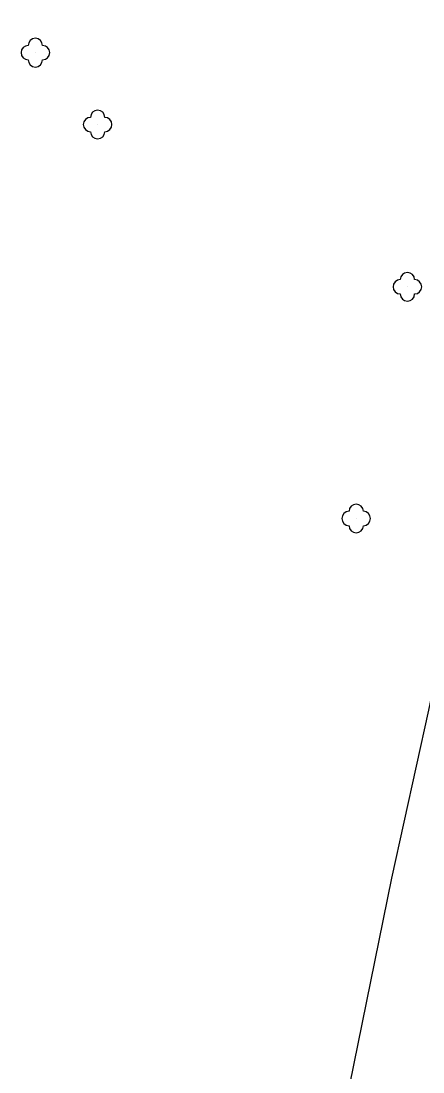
# Model space of a CAD drawing. Extents: x -794191 to -788944, y -1117087 to -1105044.
# Drawn here: x -792044.6 to -792016.6, y -1111061.3 to -1110988 of the extents above; entities that cross this region are included whole.
import ezdxf

# ---------------------------------------------------------------- set-up
doc = ezdxf.new("R2010")
doc.units = 0
doc.layers.add('Komunikace', color=7, linetype='Continuous')
doc.layers.add('Zeleň', color=7, linetype='Continuous')

msp = doc.modelspace()

# ---------------------------------------------------------------- linework, layer by layer
at = {"layer": 'Komunikace'}
for points in [[(-792018.74, -1111047.78), (-792016.15, -1111036.07), (-792006.9, -1110991.79), (-792007.46, -1110990.39), (-792011.21, -1110988.48), (-792021.57, -1110985.72)], [(-792039.85, -1111206.32), (-792038.4, -1111194.44), (-792037.99, -1111166.8), (-792037.14, -1111149.79), (-792035.85, -1111134.32), (-792034.06, -1111123.64), (-792025.78, -1111082.43), (-792018.74, -1111047.78)]]:
    msp.add_lwpolyline(points, dxfattribs=at)
at = {"layer": 'Zeleň'}
for centre in [(-792043.58, -1110990.25), (-792039.24, -1110995.26), (-792017.65, -1111006.57), (-792021.22, -1111022.72)]:
    msp.add_circle(centre, 0.0005, dxfattribs=at)
for centre, start, end in [((-792043.58, -1110989.75), 0, 179.99999), ((-792044.08, -1110990.25), 89.99999, 269.99999), ((-792043.08, -1110990.25), 270, 89.99999), ((-792043.58, -1110990.75), 179.99999, 359.99999), ((-792039.74, -1110995.26), 89.99999, 269.99999), ((-792039.24, -1110994.76), 0, 179.99999), ((-792038.74, -1110995.26), 270, 89.99999), ((-792039.24, -1110995.76), 179.99999, 359.99999), ((-792017.65, -1111006.07), 0, 179.99999), ((-792018.15, -1111006.57), 89.99999, 269.99999), ((-792017.15, -1111006.57), 270, 89.99999), ((-792017.65, -1111007.07), 179.99999, 359.99999), ((-792021.22, -1111022.22), 0, 179.99999), ((-792021.72, -1111022.72), 89.99999, 269.99999), ((-792020.72, -1111022.72), 270, 89.99999), ((-792021.22, -1111023.22), 179.99999, 359.99999)]:
    msp.add_arc(centre, 0.5, start, end, dxfattribs=at)

doc.saveas('drawing.dxf')
